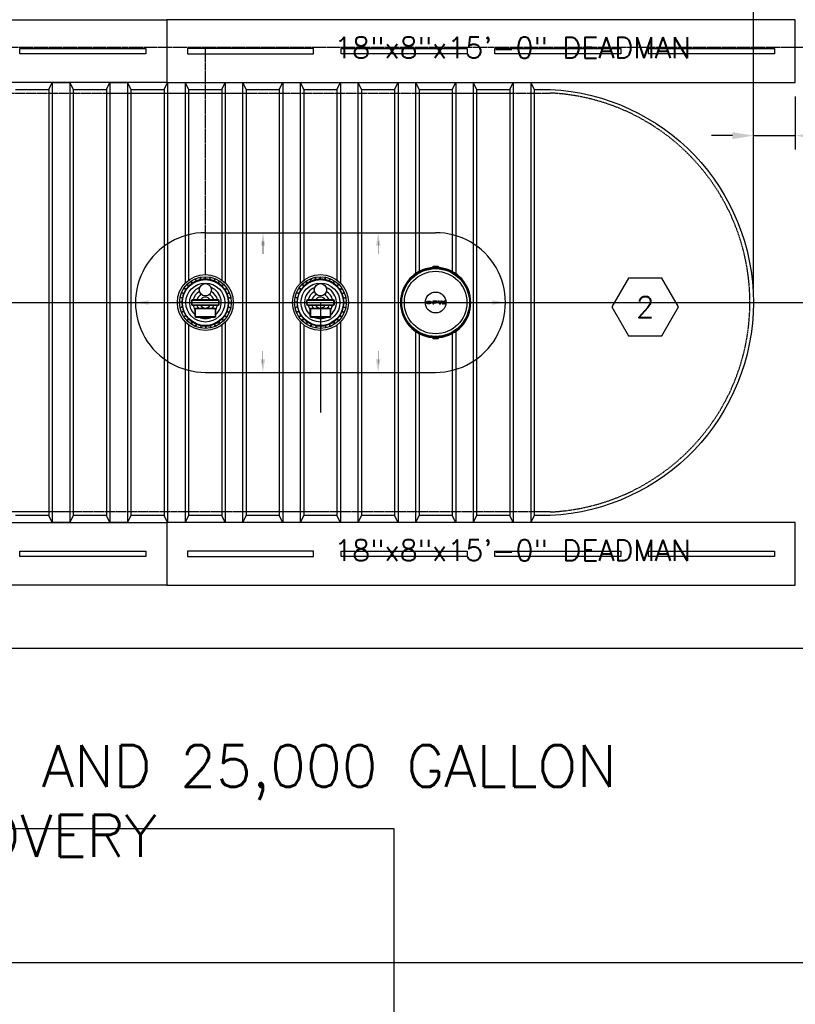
# Model space of a CAD drawing. Extents: x -169 to 7270, y -140 to 2984.
# Tile 492 of 656: x 1764 to 1986, y 1116 to 1398. Entities that reach past the tile are written whole.
import ezdxf
from ezdxf.enums import TextEntityAlignment as Align

# ---------------------------------------------------------------- set-up
doc = ezdxf.new("R2010")
doc.units = 0
doc.header["$MEASUREMENT"] = 0
doc.header["$PDSIZE"] = 1
doc.linetypes.add('HIDDEN3', pattern=[0.1875, 0.125, -0.0625])
doc.linetypes.add('VENT', pattern=[0.04, 0.02, -0.02])
doc.layers.get('0').update_dxf_attribs({"color": 255, "linetype": 'CONTINUOUS'})
doc.layers.get('DEFPOINTS').update_dxf_attribs({"linetype": 'CONTINUOUS'})
for name, color, linetype in [('DIM', 3, 'CONTINUOUS'), ('FREEZE-OUTLINE-TITLES', 60, 'CONTINUOUS'), ('MULTI-PORT-MANHOLE-HATCH', 252, 'CONTINUOUS'), ('PIPING-VENT', 3, 'VENT'), ('TANK-ANCHOR', 4, 'CONTINUOUS'), ('TANK-MANHOLE-COVER-18', 2, 'CONTINUOUS'), ('TANK-MANHOLE-COVER-HATCH-18', 7, 'CONTINUOUS'), ('TANK-MANWAY', 5, 'CONTINUOUS'), ('TANK-SLAB', 6, 'CONTINUOUS'), ('TANK-SLOPE', 3, 'CONTINUOUS'), ('TANK-UST', 5, 'CONTINUOUS'), ('TANK-UST-RIB', 7, 'CONTINUOUS'), ('TEXT', 3, 'CONTINUOUS')]:
    doc.layers.add(name, color=color, linetype=linetype)
doc.styles.add('SIMPLEX', font='simplex')
doc.dimstyles.new('DIM64', dxfattribs={"dimscale": 64, "dimtxt": 0.09375, "dimasz": 0.09375, "dimexe": 0.0625, "dimexo": 0.0625, "dimgap": 0.046875, "dimtad": 1, "dimdec": 4, "dimzin": 3, "dimdsep": 46, "dimlunit": 4, "dimtxsty": 'SIMPLEX', "dimcen": 0, "dimclrd": 256, "dimclre": 256, "dimclrt": 256, "dimadec": 0, "dimazin": 0, "dimtfac": 1, "dimtdec": 4, "dimtmove": 0, "dimatfit": 3, "dimfxl": 1, "dimfrac": 2, "dimtolj": 1, "dimtzin": 0, "dimarcsym": 0})

# ---------------------------------------------------------------- blocks, each defined once
blk = doc.blocks.new('*D24')
at = {"layer": 'DEFPOINTS', "color": 0, "transparency": 16777216}
for p in [(2035.22, 1608.02), (2035.22, 1578.02), (1974, 1317.02)]:
    blk.add_point(p, dxfattribs=at)
at = {"layer": 'DIM', "lineweight": -2, "transparency": 16777216}
for p, q in [((1974, 1321.02), (1974, 1612.02)), ((2035.22, 1582.02), (2035.22, 1612.02)), ((1980, 1608.02), (2029.22, 1608.02))]:
    blk.add_line(p, q, dxfattribs=at)
at = {"layer": 'DIM', "transparency": 16777216}
for points in [[(1980, 1609.02), (1980, 1607.02), (1974, 1608.02)], [(2029.22, 1609.02), (2029.22, 1607.02), (2035.22, 1608.02)]]:
    blk.add_solid(points, dxfattribs=at)
at = {"layer": 'DIM', "transparency": 16777216, "insert": (2004.61, 1615.59), "char_height": 6, "attachment_point": 5, "style": 'SIMPLEX'}
blk.add_mtext('\\A1;5\'-1 3/16"', dxfattribs=at)
blk = doc.blocks.new('*D34')
at = {"layer": 'DEFPOINTS', "color": 0, "transparency": 16777216}
for p in [(1978.57, 1416.02), (2065.22, 1416.02), (1986, 1380.02)]:
    blk.add_point(p, dxfattribs=at)
at = {"layer": 'DIM', "lineweight": -2, "transparency": 16777216}
for p, q in [((1982.57, 1416.02), (2069.22, 1416.02)), ((2065.22, 1386.02), (2065.22, 1410.02)), ((1990, 1380.02), (2069.22, 1380.02))]:
    blk.add_line(p, q, dxfattribs=at)
at = {"layer": 'DIM', "transparency": 16777216}
for points in [[(2064.22, 1410.02), (2066.22, 1410.02), (2065.22, 1416.02)], [(2064.22, 1386.02), (2066.22, 1386.02), (2065.22, 1380.02)]]:
    blk.add_solid(points, dxfattribs=at)
at = {"layer": 'DIM', "transparency": 16777216, "insert": (2058.65, 1398.02), "char_height": 6, "attachment_point": 5, "rotation": 90, "style": 'SIMPLEX'}
blk.add_mtext('\\A1;3\'-0"', dxfattribs=at)
blk = doc.blocks.new('HEX')
at = {"color": 3}
blk.add_lwpolyline([(-0.0577, 0.1), (-0.1155, 0), (-0.0577, -0.1), (0.0577, -0.1), (0.1155, 0), (0.0577, 0.1)], close=True, dxfattribs=at)
at = {"color": 3, "style": 'SIMPLEX'}
blk.add_attdef('D#', text='', height=0.08, dxfattribs=at).set_placement((0, 0), align=Align.MIDDLE)
blk = doc.blocks.new('*D86')
at = {"layer": 'DEFPOINTS', "color": 0, "transparency": 16777216}
for p in [(1986, 1380.02), (1986, 1364.81), (1974, 1317.02)]:
    blk.add_point(p, dxfattribs=at)
at = {"layer": 'DIM', "lineweight": -2, "transparency": 16777216}
for p, q in [((1986, 1376.02), (1986, 1360.81)), ((1974, 1321.02), (1974, 1368.81)), ((1968, 1364.81), (1962, 1364.81)), ((1974, 1364.81), (1986, 1364.81)), ((1992, 1364.81), (2026.57, 1364.81))]:
    blk.add_line(p, q, dxfattribs=at)
at = {"layer": 'DIM', "transparency": 16777216}
for points in [[(1968, 1365.81), (1968, 1363.81), (1974, 1364.81)], [(1992, 1365.81), (1992, 1363.81), (1986, 1364.81)]]:
    blk.add_solid(points, dxfattribs=at)
at = {"layer": 'DIM', "transparency": 16777216, "insert": (2012.29, 1371.38), "char_height": 6, "attachment_point": 5, "style": 'SIMPLEX'}
blk.add_mtext('\\A1;1\'-0"', dxfattribs=at)

msp = doc.modelspace()

# ---------------------------------------------------------------- hatches: boundary and pattern name
at = {"layer": 'TANK-MANHOLE-COVER-HATCH-18', "linetype": 'Continuous'}
h = msp.add_hatch(color=256, dxfattribs=at)
h.paths.add_polyline_path([(1881.73005, 1317.22151), (1881.66418, 1317.26267), (1881.58596, 1317.2997), (1881.49677, 1317.33124), (1881.39934, 1317.3573), (1881.29505, 1317.37649), (1881.18665, 1317.38882), (1881.07413, 1317.39429), (1880.96162, 1317.39152), (1880.85185, 1317.38327), (1880.74482, 1317.36678), (1880.64329, 1317.34481), (1880.54999, 1317.31598), (1880.46629, 1317.28166), (1880.39495, 1317.24186), (1880.33458, 1317.19794), (1880.28931, 1317.15127), (1880.26564, 1317.11422), (1880.24816, 1317.07717), (1880.23994, 1317.02503), (1880.24818, 1316.97426), (1880.27151, 1316.9235), (1880.30994, 1316.87548), (1880.3461, 1316.84408), (1880.39503, 1316.80963), (1880.46639, 1316.76985), (1880.55009, 1316.73556), (1880.6434, 1316.70676), (1880.74495, 1316.68346), (1880.85198, 1316.66838), (1880.96175, 1316.6588), (1881.07427, 1316.65744), (1881.18678, 1316.66295), (1881.29518, 1316.67532), (1881.39946, 1316.69455), (1881.49688, 1316.72064), (1881.58606, 1316.75221), (1881.66426, 1316.78928), (1881.73012, 1316.83045), (1881.78225, 1316.87574), (1881.82066, 1316.92377), (1881.84398, 1316.97455), (1881.85221, 1317.02532), (1881.84396, 1317.07746), (1881.82063, 1317.12685), (1881.7822, 1317.17487)])
h.paths.add_polyline_path([(1881.49406, 1317.11582), (1881.51739, 1317.07191), (1881.52564, 1317.02526), (1881.51741, 1316.97998), (1881.49409, 1316.93606), (1881.45431, 1316.89489), (1881.4008, 1316.85784), (1881.33494, 1316.82626), (1881.25948, 1316.80293), (1881.17715, 1316.78507), (1881.09071, 1316.77682), (1881.00152, 1316.77681), (1880.91507, 1316.78503), (1880.83274, 1316.80285), (1880.75727, 1316.82616), (1880.6914, 1316.85771), (1880.63925, 1316.89475), (1880.59945, 1316.9359), (1880.57475, 1316.97981), (1880.56651, 1317.02509), (1880.57473, 1317.07174), (1880.59942, 1317.11566), (1880.63921, 1317.15683), (1880.69134, 1317.19388), (1880.7572, 1317.22408), (1880.83266, 1317.24879), (1880.91499, 1317.26528), (1881.00143, 1317.27352), (1881.09062, 1317.27354), (1881.17707, 1317.26532), (1881.2594, 1317.24887), (1881.33487, 1317.22419), (1881.40074, 1317.19401), (1881.45426, 1317.15697)], flags=16)
h = msp.add_hatch(color=256, dxfattribs=at)
h.paths.add_polyline_path([(1883.25173, 1317.36037), (1883.17489, 1317.37957), (1883.09256, 1317.39053), (1883.00749, 1317.39463), (1882.19792, 1317.39449), (1882.19805, 1316.65765), (1882.54246, 1316.65771), (1882.54241, 1316.94174), (1883.00757, 1316.94183), (1883.09264, 1316.94596), (1883.17497, 1316.95695), (1883.2518, 1316.9748), (1883.32041, 1317.00088), (1883.37803, 1317.03108), (1883.4233, 1317.06677), (1883.45348, 1317.10656), (1883.46994, 1317.14773), (1883.46994, 1317.1889), (1883.45346, 1317.23006), (1883.42327, 1317.26847), (1883.37798, 1317.30414), (1883.32035, 1317.33569)])
h.paths.add_polyline_path([(1882.54235, 1317.27929), (1883.00751, 1317.27937), (1883.06651, 1317.27527), (1883.1214, 1317.2643), (1883.16805, 1317.24647), (1883.20511, 1317.22315), (1883.22706, 1317.19708), (1883.2353, 1317.16827), (1883.22707, 1317.13945), (1883.20513, 1317.11201), (1883.16808, 1317.08867), (1883.12143, 1317.0722), (1883.06655, 1317.05984), (1883.00755, 1317.05709), (1882.54239, 1317.057)], flags=16)
for points in [[(1884.02425, 1317.39482), (1883.66337, 1317.39475), (1884.1314, 1316.65799), (1884.43877, 1316.65805), (1884.71447, 1317.21793), (1884.99037, 1316.65815), (1885.29773, 1316.6582), (1885.7655, 1317.39513), (1885.40462, 1317.39507), (1885.14813, 1316.83381), (1884.89418, 1317.39497), (1884.53468, 1317.39491), (1884.28094, 1316.83366)], [(1885.53511, 1316.65413, 1), (1885.68605, 1316.65416, 1)]]:
    msp.add_hatch(color=256, dxfattribs=at).paths.add_polyline_path(points)

# ---------------------------------------------------------------- linework, layer by layer
for p, q in [((1871.11488, 1166.23682), (1524.86489, 1166.23682)), ((1871.11488, 973.51489), (1871.11488, 1166.23682))]:
    msp.add_line(p, q)
at = {"layer": 'FREEZE-OUTLINE-TITLES', "linetype": 'Continuous'}
msp.add_lwpolyline([(2220, 1668.02207), (1176, 1668.02207), (1176, 1128.01471), (2220, 1128.01471)], close=True, dxfattribs=at)
at = {"layer": 'MULTI-PORT-MANHOLE-HATCH'}
for p, q in [((1697.75755, 1317.00906), (1997.37688, 1317.00906)), ((1817.07611, 1317.00906), (1850.07612, 1317.00906)), ((1850.07612, 1317.00906), (1850.07612, 1285.55874))]:
    msp.add_line(p, q, dxfattribs=at)
at = {"layer": 'PIPING-VENT', "ltscale": 3}
for p, q in [((2035.21651, 1390.01839), (1599.00016, 1390.01839)), ((1817.07681, 1325.00986), (1817.07681, 1390.01839))]:
    msp.add_line(p, q, dxfattribs=at)
at = {"layer": 'TANK-ANCHOR'}
for points in [[(1590, 1380.01839), (1590, 1398.01839), (1806, 1398.01839), (1806, 1380.01839)], [(1986, 1398.01839), (1806, 1398.01839), (1806, 1380.01839), (1986, 1380.01839)], [(1590, 1236.01839), (1590, 1254.01839), (1806, 1254.01839), (1806, 1236.01839)], [(1986, 1254.01839), (1806, 1254.01839), (1806, 1236.01839), (1986, 1236.01839)]]:
    msp.add_lwpolyline(points, close=True, dxfattribs=at)
at = {"layer": 'TANK-ANCHOR', "color": 7}
for points in [[(1764, 1388.26839), (1764, 1389.76839), (1800, 1389.76839), (1800, 1388.26839)], [(1848, 1388.26839), (1848, 1389.76839), (1812, 1389.76839), (1812, 1388.26839)], [(1856, 1388.26839), (1856, 1389.76839), (1892, 1389.76839), (1892, 1388.26839)], [(1900, 1388.26839), (1900, 1389.76839), (1936, 1389.76839), (1936, 1388.26839)], [(1944, 1388.26839), (1944, 1389.76839), (1980, 1389.76839), (1980, 1388.26839)], [(1764, 1244.26839), (1764, 1245.76839), (1800, 1245.76839), (1800, 1244.26839)], [(1848, 1244.26839), (1848, 1245.76839), (1812, 1245.76839), (1812, 1244.26839)], [(1856, 1244.26839), (1856, 1245.76839), (1892, 1245.76839), (1892, 1244.26839)], [(1900, 1244.26839), (1900, 1245.76839), (1936, 1245.76839), (1936, 1244.26839)], [(1944, 1244.26839), (1944, 1245.76839), (1980, 1245.76839), (1980, 1244.26839)]]:
    msp.add_lwpolyline(points, close=True, dxfattribs=at)
at = {"layer": 'TANK-MANHOLE-COVER-18', "color": 4, "linetype": 'Continuous'}
msp.add_lwpolyline([(1883.70961, 1327.29616), (1882.30042, 1327.2959, 0.196009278), (1882.25673, 1327.27808), (1882.00043, 1327.02737, 0.904675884), (1882.00404, 1306.99039), (1882.26042, 1306.73977, 0.196009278), (1882.30412, 1306.72196), (1883.71332, 1306.72222, 0.196009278), (1883.75701, 1306.74004), (1884.01315, 1306.9906, 0.904814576), (1884.00954, 1327.02788), (1883.75332, 1327.27835, 0.196009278)], format="xyb", close=True, dxfattribs=at)
at = {"layer": 'TANK-MANHOLE-COVER-18', "color": 1, "linetype": 'Continuous'}
for points in [[(1883.90537, 1307.25317, 0.912362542), (1883.90186, 1326.76527), (1883.86564, 1326.69001, 0.044356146), (1882.14465, 1326.68958), (1882.10974, 1326.76495, 0.912362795), (1882.11325, 1307.25285), (1882.14814, 1307.32823, 0.044356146), (1883.86912, 1307.32842)], [(1882.17505, 1326.72116), (1882.14683, 1326.7827), (1882.38829, 1327.02424), (1883.62322, 1327.02446), (1883.86476, 1326.783), (1883.83533, 1326.72157, 0.042658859)], [(1882.17855, 1307.29666), (1882.15035, 1307.23512), (1882.39189, 1306.99366), (1883.62682, 1306.99389), (1883.86828, 1307.23543), (1883.83883, 1307.29685, -0.042658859)]]:
    msp.add_lwpolyline(points, format="xyb", close=True, dxfattribs=at)
at = {"layer": 'TANK-MANHOLE-COVER-18', "color": 2, "linetype": 'Continuous'}
for radius in [9.70655, 8.9505, 2.98304]:
    msp.add_circle((1883.00755, 1317.00906), radius, dxfattribs=at)
at = {"layer": 'TANK-MANHOLE-COVER-HATCH-18', "linetype": 'Continuous'}
for points in [[(1881.85221, 1317.02532), (1881.84398, 1316.97455), (1881.82066, 1316.92377), (1881.78225, 1316.87574), (1881.73012, 1316.83045), (1881.66426, 1316.78928), (1881.58606, 1316.75221), (1881.49688, 1316.72064), (1881.39946, 1316.69455), (1881.29518, 1316.67532), (1881.18678, 1316.66295), (1881.07427, 1316.65744), (1880.96175, 1316.6588), (1880.85198, 1316.66838), (1880.74495, 1316.68346), (1880.6434, 1316.70676), (1880.55009, 1316.73556), (1880.46639, 1316.76985), (1880.39503, 1316.80963), (1880.3461, 1316.84408), (1880.30994, 1316.87548), (1880.27151, 1316.9235), (1880.24818, 1316.97426), (1880.23994, 1317.02503), (1880.24816, 1317.07717), (1880.26564, 1317.11422), (1880.28931, 1317.15127), (1880.33458, 1317.19794), (1880.39495, 1317.24186), (1880.46629, 1317.28166), (1880.54999, 1317.31598), (1880.64329, 1317.34481), (1880.74482, 1317.36678), (1880.85185, 1317.38327), (1880.96162, 1317.39152), (1881.07413, 1317.39429), (1881.18665, 1317.38882), (1881.29505, 1317.37649), (1881.39934, 1317.3573), (1881.49677, 1317.33124), (1881.58596, 1317.2997), (1881.66418, 1317.26267), (1881.73005, 1317.22151), (1881.7822, 1317.17487), (1881.82063, 1317.12685), (1881.84396, 1317.07746)], [(1881.33487, 1317.22419), (1881.40074, 1317.19401), (1881.45426, 1317.15697), (1881.49406, 1317.11582), (1881.51739, 1317.07191), (1881.52564, 1317.02526), (1881.51741, 1316.97998), (1881.49409, 1316.93606), (1881.45431, 1316.89489), (1881.4008, 1316.85784), (1881.33494, 1316.82626), (1881.25948, 1316.80293), (1881.17715, 1316.78507), (1881.09071, 1316.77682), (1881.00152, 1316.77681), (1880.91507, 1316.78503), (1880.83274, 1316.80285), (1880.75727, 1316.82616), (1880.6914, 1316.85771), (1880.63925, 1316.89475), (1880.59945, 1316.9359), (1880.57475, 1316.97981), (1880.56651, 1317.02509), (1880.57473, 1317.07174), (1880.59942, 1317.11566), (1880.63921, 1317.15683), (1880.69134, 1317.19388), (1880.7572, 1317.22408), (1880.83266, 1317.24879), (1880.91499, 1317.26528), (1881.00143, 1317.27352), (1881.09062, 1317.27354), (1881.17707, 1317.26532), (1881.2594, 1317.24887)], [(1883.25173, 1317.36037), (1883.17489, 1317.37957), (1883.09256, 1317.39053), (1883.00749, 1317.39463), (1882.19792, 1317.39449), (1882.19805, 1316.65765), (1882.54246, 1316.65771), (1882.54241, 1316.94174), (1883.00757, 1316.94183), (1883.09264, 1316.94596), (1883.17497, 1316.95695), (1883.2518, 1316.9748), (1883.32041, 1317.00088), (1883.37803, 1317.03108), (1883.4233, 1317.06677), (1883.45348, 1317.10656), (1883.46994, 1317.14773), (1883.46994, 1317.1889), (1883.45346, 1317.23006), (1883.42327, 1317.26847), (1883.37798, 1317.30414), (1883.32035, 1317.33569)], [(1883.1214, 1317.2643), (1883.06651, 1317.27527), (1883.00751, 1317.27937), (1882.54235, 1317.27929), (1882.54239, 1317.057), (1883.00755, 1317.05709), (1883.06655, 1317.05984), (1883.12143, 1317.0722), (1883.16808, 1317.08867), (1883.20513, 1317.11201), (1883.22707, 1317.13945), (1883.2353, 1317.16827), (1883.22706, 1317.19708), (1883.20511, 1317.22315), (1883.16805, 1317.24647)], [(1884.1314, 1316.65799), (1884.43877, 1316.65805), (1884.71447, 1317.21793), (1884.99037, 1316.65815), (1885.29773, 1316.6582), (1885.7655, 1317.39513), (1885.40462, 1317.39507), (1885.14813, 1316.83381), (1884.89418, 1317.39497), (1884.53468, 1317.39491), (1884.28094, 1316.83366), (1884.02425, 1317.39482), (1883.66337, 1317.39475)]]:
    msp.add_lwpolyline(points, close=True, dxfattribs=at)
msp.add_circle((1885.61058, 1316.65414), 0.07547, dxfattribs=at)
at = {"layer": 'TANK-MANWAY'}
for p, q in [((1813.30145, 1322.54803), (1812.91091, 1323.13275)), ((1813.4054, 1322.61745), (1813.01486, 1323.20218)), ((1814.45458, 1323.178), (1814.18562, 1323.82767)), ((1814.57007, 1323.22581), (1814.30111, 1323.87549)), ((1815.70845, 1323.5709), (1815.5714, 1324.26056)), ((1815.83105, 1323.59526), (1815.69401, 1324.28493)), ((1817.01488, 1323.71163), (1817.01501, 1324.41478)), ((1817.13988, 1323.71161), (1817.14001, 1324.41476)), ((1818.32366, 1323.59479), (1818.46097, 1324.2844)), ((1818.44626, 1323.57038), (1818.58357, 1324.25999)), ((1819.5845, 1323.22486), (1819.85371, 1323.87444)), ((1819.69998, 1323.177), (1819.96919, 1323.82658)), ((1820.74895, 1322.61606), (1821.13971, 1323.20064)), ((1820.85287, 1322.54659), (1821.24363, 1323.13117)), ((1846.25259, 1322.54803), (1845.86205, 1323.13275)), ((1846.35654, 1322.61745), (1845.966, 1323.20218)), ((1847.40572, 1323.178), (1847.13676, 1323.82767)), ((1847.52121, 1323.22581), (1847.25225, 1323.87549)), ((1848.65959, 1323.5709), (1848.52254, 1324.26056)), ((1848.78219, 1323.59526), (1848.64514, 1324.28493)), ((1849.96602, 1323.71163), (1849.96615, 1324.41478)), ((1850.09102, 1323.71161), (1850.09115, 1324.41476)), ((1851.2748, 1323.59479), (1851.41211, 1324.2844)), ((1851.39739, 1323.57038), (1851.5347, 1324.25999)), ((1852.53564, 1323.22486), (1852.80485, 1323.87444)), ((1852.65112, 1323.177), (1852.92033, 1323.82658)), ((1853.70009, 1322.61606), (1854.09085, 1323.20064)), ((1853.80401, 1322.54659), (1854.19477, 1323.13117)), ((1810.86031, 1319.51745), (1810.21073, 1319.78666)), ((1810.90817, 1319.63293), (1810.25859, 1319.90214)), ((1811.46911, 1320.6819), (1810.88453, 1321.07266)), ((1811.53858, 1320.78582), (1810.954, 1321.17658)), ((1812.29338, 1321.7052), (1811.79627, 1322.2025)), ((1812.38179, 1321.79357), (1811.88468, 1322.29087)), ((1821.77225, 1321.79179), (1822.26954, 1322.2889)), ((1821.86062, 1321.70338), (1822.35792, 1322.20049)), ((1822.61507, 1320.78372), (1823.1998, 1321.17426)), ((1822.6845, 1320.67977), (1823.26923, 1321.07031)), ((1823.24504, 1319.63059), (1823.89472, 1319.89955)), ((1823.29286, 1319.5151), (1823.94254, 1319.78406)), ((1843.81145, 1319.51745), (1843.16187, 1319.78666)), ((1843.85931, 1319.63293), (1843.20973, 1319.90214)), ((1844.42025, 1320.6819), (1843.83567, 1321.07266)), ((1844.48971, 1320.78582), (1843.90514, 1321.17658)), ((1845.24452, 1321.7052), (1844.74741, 1322.2025)), ((1845.33293, 1321.79357), (1844.83582, 1322.29087)), ((1854.72338, 1321.79179), (1855.22068, 1322.2889)), ((1854.81176, 1321.70338), (1855.30905, 1322.20049)), ((1855.56621, 1320.78372), (1856.15094, 1321.17426)), ((1855.63564, 1320.67977), (1856.22036, 1321.07031)), ((1856.19618, 1319.63059), (1856.84586, 1319.89955)), ((1856.244, 1319.5151), (1856.89368, 1319.78406)), ((1810.37356, 1317.07283), (1809.67041, 1317.07296)), ((1810.49038, 1318.25661), (1809.80077, 1318.39392)), ((1810.51479, 1318.37921), (1809.82518, 1318.51652)), ((1823.63795, 1318.37672), (1824.32761, 1318.51377)), ((1823.66231, 1318.25412), (1824.35198, 1318.39116)), ((1823.77868, 1317.07029), (1824.48183, 1317.07016)), ((1843.3247, 1317.07283), (1842.62155, 1317.07296)), ((1843.44152, 1318.25661), (1842.75191, 1318.39392)), ((1843.46593, 1318.37921), (1842.77632, 1318.51652)), ((1856.58908, 1318.37672), (1857.27875, 1318.51377)), ((1856.61345, 1318.25412), (1857.30311, 1318.39116)), ((1856.72982, 1317.07029), (1857.43297, 1317.07016)), ((1810.37354, 1316.94783), (1809.67039, 1316.94796)), ((1810.48991, 1315.764), (1809.80024, 1315.62696)), ((1810.51427, 1315.6414), (1809.82461, 1315.50435)), ((1810.85936, 1314.50302), (1810.20968, 1314.23406)), ((1810.90718, 1314.38753), (1810.2575, 1314.11857)), ((1823.24405, 1314.38519), (1823.89363, 1314.11598)), ((1823.29191, 1314.50067), (1823.94148, 1314.23146)), ((1823.63743, 1315.63891), (1824.32704, 1315.5016)), ((1823.66184, 1315.76151), (1824.35145, 1315.6242)), ((1823.77866, 1316.94529), (1824.48181, 1316.94516)), ((1843.32468, 1316.94783), (1842.62153, 1316.94796)), ((1843.44105, 1315.764), (1842.75138, 1315.62696)), ((1843.46541, 1315.6414), (1842.77574, 1315.50435)), ((1843.8105, 1314.50302), (1843.16082, 1314.23406)), ((1843.85831, 1314.38753), (1843.20863, 1314.11857)), ((1856.19519, 1314.38519), (1856.84477, 1314.11598)), ((1856.24305, 1314.50067), (1856.89262, 1314.23146)), ((1856.58856, 1315.63891), (1857.27818, 1315.5016)), ((1856.61297, 1315.76151), (1857.30259, 1315.6242)), ((1856.72979, 1316.94529), (1857.43295, 1316.94516)), ((1811.46772, 1313.33835), (1810.88299, 1312.94781)), ((1811.53714, 1313.2344), (1810.95242, 1312.84386)), ((1812.2916, 1312.31474), (1811.7943, 1311.81763)), ((1812.37997, 1312.22633), (1811.88268, 1311.72922)), ((1813.29935, 1311.47153), (1812.90859, 1310.88695)), ((1813.40327, 1311.40206), (1813.01251, 1310.81749)), ((1820.74682, 1311.40067), (1821.13736, 1310.81594)), ((1820.85077, 1311.4701), (1821.24131, 1310.88537)), ((1821.77043, 1312.22455), (1822.26754, 1311.72725)), ((1821.85884, 1312.31292), (1822.35595, 1311.81563)), ((1822.61364, 1313.2323), (1823.19822, 1312.84154)), ((1822.68311, 1313.33622), (1823.26769, 1312.94546)), ((1844.41886, 1313.33835), (1843.83413, 1312.94781)), ((1844.48828, 1313.2344), (1843.90356, 1312.84386)), ((1845.24274, 1312.31474), (1844.74544, 1311.81763)), ((1845.33111, 1312.22633), (1844.83381, 1311.72922)), ((1846.25049, 1311.47153), (1845.85973, 1310.88695)), ((1846.35441, 1311.40206), (1845.96365, 1310.81749)), ((1853.69796, 1311.40067), (1854.0885, 1310.81594)), ((1853.80191, 1311.4701), (1854.19245, 1310.88537)), ((1854.72157, 1312.22455), (1855.21868, 1311.72725)), ((1854.80998, 1312.31292), (1855.30709, 1311.81563)), ((1855.56478, 1313.2323), (1856.14936, 1312.84154)), ((1855.63425, 1313.33622), (1856.21882, 1312.94546)), ((1814.45224, 1310.84112), (1814.18303, 1310.19154)), ((1814.56772, 1310.79326), (1814.29851, 1310.14369)), ((1815.78265, 1310.44773), (1815.64534, 1309.75811)), ((1815.90525, 1310.42332), (1815.76794, 1309.7337)), ((1817.08903, 1310.3065), (1817.0889, 1309.60335)), ((1817.21403, 1310.30648), (1817.2139, 1309.60332)), ((1818.39786, 1310.42285), (1818.5349, 1309.73318)), ((1818.52046, 1310.44721), (1818.65751, 1309.75754)), ((1819.58215, 1310.79231), (1819.85111, 1310.14263)), ((1819.69764, 1310.84013), (1819.9666, 1310.19045)), ((1847.40338, 1310.84112), (1847.13417, 1310.19154)), ((1847.51885, 1310.79326), (1847.24965, 1310.14369)), ((1848.73379, 1310.44773), (1848.59648, 1309.75811)), ((1848.85638, 1310.42332), (1848.71907, 1309.7337)), ((1850.04017, 1310.3065), (1850.04003, 1309.60335)), ((1850.16517, 1310.30648), (1850.16503, 1309.60332)), ((1851.34899, 1310.42285), (1851.48604, 1309.73318)), ((1851.4716, 1310.44721), (1851.60864, 1309.75754)), ((1852.53328, 1310.79231), (1852.80225, 1310.14263)), ((1852.64878, 1310.84013), (1852.91774, 1310.19045))]:
    msp.add_line(p, q, dxfattribs=at)
for points in [[(1821.0762, 1317.5083, 0.414213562), (1820.82625, 1317.75835), (1813.32625, 1317.75977, 0.414213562), (1813.0762, 1317.50982), (1813.07602, 1316.50982, 0.414213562), (1813.32597, 1316.25977), (1820.82597, 1316.25835, 0.414213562), (1821.07602, 1316.5083)], [(1820.9512, 1317.50833, 0.414213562), (1820.82623, 1317.63335), (1813.32623, 1317.63477, 0.414213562), (1813.2012, 1317.5098), (1813.20102, 1316.5098, 0.414213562), (1813.32599, 1316.38477), (1820.82599, 1316.38335, 0.414213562), (1820.95102, 1316.50833)], [(1854.02734, 1317.5083, 0.414213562), (1853.77739, 1317.75835), (1846.27739, 1317.75977, 0.414213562), (1846.02734, 1317.50982), (1846.02715, 1316.50982, 0.414213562), (1846.27711, 1316.25977), (1853.77711, 1316.25835, 0.414213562), (1854.02715, 1316.5083)], [(1853.90234, 1317.50833, 0.414213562), (1853.77737, 1317.63335), (1846.27737, 1317.63477, 0.414213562), (1846.15234, 1317.5098), (1846.15215, 1316.5098, 0.414213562), (1846.27713, 1316.38477), (1853.77713, 1316.38335, 0.414213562), (1853.90215, 1316.50833)], [(1820.07575, 1315.0906, 0.414213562), (1819.82579, 1315.34065), (1814.32579, 1315.34169, 0.414213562), (1814.07575, 1315.09174), (1814.07537, 1313.09174, 0.414213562), (1814.32532, 1312.84169), (1819.82532, 1312.84065, 0.414213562), (1820.07537, 1313.0906)], [(1819.95075, 1315.09062, 0.414213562), (1819.82577, 1315.21565), (1814.32577, 1315.21669, 0.414213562), (1814.20075, 1315.09171), (1814.20037, 1313.09171, 0.414213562), (1814.32534, 1312.96669), (1819.82534, 1312.96565, 0.414213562), (1819.95037, 1313.09062)], [(1853.02688, 1315.0906, 0.414213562), (1852.77693, 1315.34065), (1847.27693, 1315.34169, 0.414213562), (1847.02688, 1315.09174), (1847.02651, 1313.09174, 0.414213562), (1847.27646, 1312.84169), (1852.77646, 1312.84065, 0.414213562), (1853.02651, 1313.0906)], [(1852.90188, 1315.09062, 0.414213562), (1852.77691, 1315.21565), (1847.27691, 1315.21669, 0.414213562), (1847.15188, 1315.09171), (1847.15151, 1313.09171, 0.414213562), (1847.27648, 1312.96669), (1852.77648, 1312.96565, 0.414213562), (1852.90151, 1313.09062)]]:
    msp.add_lwpolyline(points, format="xyb", close=True, dxfattribs=at)
for centre, radius in [((1817.07611, 1317.00906), 8.0008), ((1817.07611, 1317.00906), 7.40597), ((1817.07611, 1317.00906), 6.57785), ((1850.02725, 1317.00906), 8.0008), ((1850.02725, 1317.00906), 7.40597), ((1850.02725, 1317.00906), 6.57785), ((1817.07611, 1317.00906), 5.57785), ((1817.07681, 1320.68024), 1.75), ((1850.02725, 1317.00906), 5.57785), ((1850.02794, 1320.68024), 1.75)]:
    msp.add_circle(centre, radius, dxfattribs=at)
for centre, radius, start, end in [((1817.07611, 1317.00906), 6.70285, 113.0233958, 123.2048832), ((1817.07611, 1317.00906), 6.70285, 101.7733956, 111.9548834), ((1817.07611, 1317.00906), 6.70285, 90.5233954, 100.7048833), ((1817.07611, 1317.00906), 6.70285, 79.2733955, 89.454883), ((1817.07611, 1317.00906), 6.70285, 68.0233956, 78.2048832), ((1817.07611, 1317.00906), 6.70285, 56.7733956, 66.954883), ((1850.02725, 1317.00906), 6.70285, 113.0233958, 123.2048832), ((1850.02725, 1317.00906), 6.70285, 101.7733956, 111.9548834), ((1850.02725, 1317.00906), 6.70285, 90.5233954, 100.7048833), ((1850.02725, 1317.00906), 6.70285, 79.2733955, 89.454883), ((1850.02725, 1317.00906), 6.70285, 68.0233956, 78.2048832), ((1850.02725, 1317.00906), 6.70285, 56.7733956, 66.954883), ((1817.07611, 1317.00906), 6.70285, 146.7733956, 156.9548832), ((1817.07611, 1317.00906), 6.70285, 135.5233955, 145.7048833), ((1817.07611, 1317.00906), 6.70285, 124.2733958, 134.4548833), ((1817.07611, 1317.00906), 4.57785, 111.0268673, 229.0444869), ((1817.07611, 1317.00906), 3.57785, 117.8906944, 167.8888687), ((1817.07611, 1317.00906), 4.57785, 310.9337919, 68.9514114), ((1817.07611, 1317.00906), 3.57785, 12.0894103, 62.0875841), ((1817.07611, 1317.00906), 6.70285, 45.5233958, 55.7048838), ((1817.07611, 1317.00906), 6.70285, 34.2733956, 44.4548833), ((1817.07611, 1317.00906), 6.70285, 23.0233955, 33.2048832), ((1850.02725, 1317.00906), 6.70285, 146.7733956, 156.9548832), ((1850.02725, 1317.00906), 6.70285, 135.5233955, 145.7048833), ((1850.02725, 1317.00906), 6.70285, 124.2733958, 134.4548833), ((1850.02725, 1317.00906), 4.57785, 111.0268673, 229.0444869), ((1850.02725, 1317.00906), 3.57785, 117.8906944, 167.8888687), ((1850.02725, 1317.00906), 4.57785, 310.9337919, 68.9514114), ((1850.02725, 1317.00906), 3.57785, 12.0894103, 62.0875841), ((1850.02725, 1317.00906), 6.70285, 45.5233958, 55.7048838), ((1850.02725, 1317.00906), 6.70285, 34.2733956, 44.4548833), ((1850.02725, 1317.00906), 6.70285, 23.0233955, 33.2048832), ((1817.07611, 1317.00906), 6.70285, 169.2733955, 179.4548832), ((1817.07611, 1317.00906), 6.70285, 158.0233956, 168.2048832), ((1817.07611, 1317.00906), 2.57785, 115.6526311, 163.0748814), ((1817.07611, 1317.00906), 1.57785, 28.3700296, 151.6082493), ((1817.07611, 1317.00906), 2.57785, 16.9033977, 64.3256482), ((1817.07611, 1317.00906), 6.70285, 11.7733956, 21.9548833), ((1817.07611, 1317.00906), 6.70285, 0.5233957, 10.7048833), ((1850.02725, 1317.00906), 6.70285, 169.2733955, 179.4548832), ((1850.02725, 1317.00906), 6.70285, 158.0233956, 168.2048832), ((1850.02725, 1317.00906), 2.57785, 115.6526311, 163.0748814), ((1850.02725, 1317.00906), 1.57785, 28.3700296, 151.6082493), ((1850.02725, 1317.00906), 2.57785, 16.9033977, 64.3256482), ((1850.02725, 1317.00906), 6.70285, 11.7733956, 21.9548833), ((1850.02725, 1317.00906), 6.70285, 0.5233957, 10.7048833), ((1817.07611, 1317.00906), 6.70285, 180.5233957, 190.7048833), ((1817.07611, 1317.00906), 6.70285, 191.7733956, 201.9548833), ((1817.07611, 1317.00906), 6.70285, 203.0233955, 213.2048832), ((1817.07611, 1317.00906), 3.57785, 192.0894103, 213.0078429), ((1817.07611, 1317.00906), 2.57785, 196.9033977, 220.3057035), ((1817.07611, 1317.00906), 1.57785, 208.3700296, 331.6082493), ((1817.07611, 1317.00906), 2.57785, 319.6725754, 343.0748814), ((1817.07611, 1317.00906), 3.57785, 326.9704359, 347.8888687), ((1817.07611, 1317.00906), 6.70285, 326.7733956, 336.9548832), ((1817.07611, 1317.00906), 6.70285, 338.0233956, 348.2048832), ((1817.07611, 1317.00906), 6.70285, 349.2733955, 359.4548832), ((1850.02725, 1317.00906), 6.70285, 180.5233957, 190.7048833), ((1850.02725, 1317.00906), 6.70285, 191.7733956, 201.9548833), ((1850.02725, 1317.00906), 6.70285, 203.0233955, 213.2048832), ((1850.02725, 1317.00906), 3.57785, 192.0894103, 213.0078429), ((1850.02725, 1317.00906), 2.57785, 196.9033977, 220.3057035), ((1850.02725, 1317.00906), 1.57785, 208.3700296, 331.6082493), ((1850.02725, 1317.00906), 2.57785, 319.6725754, 343.0748814), ((1850.02725, 1317.00906), 3.57785, 326.9704359, 347.8888687), ((1850.02725, 1317.00906), 6.70285, 326.7733956, 336.9548832), ((1850.02725, 1317.00906), 6.70285, 338.0233956, 348.2048832), ((1850.02725, 1317.00906), 6.70285, 349.2733955, 359.4548832), ((1817.07611, 1317.00906), 6.70285, 214.2733956, 224.4548833), ((1817.07611, 1317.00906), 6.70285, 225.5233958, 235.7048838), ((1817.07611, 1317.00906), 6.70285, 236.7733956, 246.954883), ((1817.07611, 1317.00906), 4.57785, 245.5565161, 294.4217636), ((1817.07611, 1317.00906), 6.70285, 293.0233958, 303.2048832), ((1817.07611, 1317.00906), 6.70285, 304.2733958, 314.4548833), ((1817.07611, 1317.00906), 6.70285, 315.5233955, 325.7048833), ((1850.02725, 1317.00906), 6.70285, 214.2733956, 224.4548833), ((1850.02725, 1317.00906), 6.70285, 225.5233958, 235.7048838), ((1850.02725, 1317.00906), 6.70285, 236.7733956, 246.954883), ((1850.02725, 1317.00906), 4.57785, 245.5565161, 294.4217636), ((1850.02725, 1317.00906), 6.70285, 293.0233958, 303.2048832), ((1850.02725, 1317.00906), 6.70285, 304.2733958, 314.4548833), ((1850.02725, 1317.00906), 6.70285, 315.5233955, 325.7048833), ((1817.07611, 1317.00906), 6.70285, 248.0233956, 258.2048832), ((1817.07611, 1317.00906), 6.70285, 259.2733955, 269.454883), ((1817.07611, 1317.00906), 6.70285, 270.5233954, 280.7048833), ((1817.07611, 1317.00906), 6.70285, 281.7733956, 291.9548834), ((1850.02725, 1317.00906), 6.70285, 248.0233956, 258.2048832), ((1850.02725, 1317.00906), 6.70285, 259.2733955, 269.454883), ((1850.02725, 1317.00906), 6.70285, 270.5233954, 280.7048833), ((1850.02725, 1317.00906), 6.70285, 281.7733956, 291.9548834)]:
    msp.add_arc(centre, radius, start, end, dxfattribs=at)
at = {"layer": 'TANK-SLAB'}
msp.add_lwpolyline([(2035.21651, 1218.01839), (2035.21651, 1578.01839), (1364.64415, 1578.01839), (1364.64415, 1218.01839)], close=True, dxfattribs=at)
at = {"layer": 'TANK-SLOPE'}
for p, q in [((1817.07611, 1337.00986), (1883.00755, 1337.00974)), ((1817.07611, 1297.00826), (1883.00755, 1297.00826))]:
    msp.add_line(p, q, dxfattribs=at)
at = {"layer": 'TANK-SLOPE', "const_width": 0.125}
for points in [[(1833.57611, 1334.50983), (1833.57611, 1330.86904)], [(1866.57612, 1334.50983), (1866.57612, 1330.86904)], [(1799.55488, 1317.00566), (1803.19567, 1317.00566)], [(1900.50835, 1317.00906), (1896.86756, 1317.00906)], [(1833.55168, 1299.50826), (1833.55168, 1303.14905)], [(1866.55169, 1299.50826), (1866.55169, 1303.14905)]]:
    msp.add_lwpolyline(points, dxfattribs=at)
at = {"layer": 'TANK-SLOPE'}
for centre, start, end in [((1817.07611, 1317.00906), 89.9998963, 270), ((1883.00755, 1317.00906), 270, 90.1397894)]:
    msp.add_arc(centre, 20.0008, start, end, dxfattribs=at)
for points in [[(1832.95111, 1333.25983), (1833.57611, 1337.00983), (1834.20111, 1333.25983)], [(1865.95112, 1333.25983), (1866.57612, 1337.00983), (1867.20112, 1333.25983)], [(1800.80488, 1316.38066), (1797.05488, 1317.00566), (1800.80488, 1317.63066)], [(1899.25835, 1316.38406), (1903.00835, 1317.00906), (1899.25835, 1317.63406)], [(1832.92668, 1300.75826), (1833.55168, 1297.00826), (1834.17668, 1300.75826)], [(1865.92669, 1300.75826), (1866.55169, 1297.00826), (1867.17669, 1300.75826)]]:
    msp.add_solid(points, dxfattribs=at)
at = {"layer": 'TANK-UST'}
msp.add_lwpolyline([(1762.75755, 1378.01839), (1772.25755, 1378.01839), (1773.25755, 1380.01839), (1778.25755, 1380.01839), (1779.25755, 1378.01839), (1788.75755, 1378.01839), (1789.75755, 1380.01839), (1794.75755, 1380.01839), (1795.75755, 1378.01839), (1805.25755, 1378.01839), (1806.25755, 1380.01839), (1811.25755, 1380.01839), (1812.25755, 1378.01839), (1821.75755, 1378.01839), (1822.75755, 1380.01839), (1827.75755, 1380.01839), (1828.75755, 1378.01839), (1838.25755, 1378.01839), (1839.25755, 1380.01839), (1844.25755, 1380.01839), (1845.25755, 1378.01839), (1854.75755, 1378.01839), (1855.75755, 1380.01839), (1860.75755, 1380.01839), (1861.75755, 1378.01839), (1871.25755, 1378.01839), (1872.25755, 1380.01839), (1877.25755, 1380.01839), (1878.25755, 1378.01839), (1887.75755, 1378.01839), (1888.75755, 1380.01839), (1893.75755, 1380.01839), (1894.75755, 1378.01839), (1904.25755, 1378.01839), (1905.25755, 1380.01839), (1910.25755, 1380.01839), (1911.25755, 1378.01839), (1915.78602, 1378.01839, -0.9543276), (1915.78602, 1256.01839), (1911.25755, 1256.01839), (1910.25755, 1254.01839), (1905.25755, 1254.01839), (1904.25755, 1256.01839), (1894.75755, 1256.01839), (1893.75755, 1254.01839), (1888.75755, 1254.01839), (1887.75755, 1256.01839), (1878.25755, 1256.01839), (1877.25755, 1254.01839), (1872.25755, 1254.01839), (1871.25755, 1256.01839), (1861.75755, 1256.01839), (1860.75755, 1254.01839), (1855.75755, 1254.01839), (1854.75755, 1256.01839), (1845.25755, 1256.01839), (1844.25755, 1254.01839), (1839.25755, 1254.01839), (1838.25755, 1256.01839), (1828.75755, 1256.01839), (1827.75755, 1254.01839), (1822.75755, 1254.01839), (1821.75755, 1256.01839), (1812.25755, 1256.01839), (1811.25755, 1254.01839), (1806.25755, 1254.01839), (1805.25755, 1256.01839), (1795.75755, 1256.01839), (1794.75755, 1254.01839), (1789.75755, 1254.01839), (1788.75755, 1256.01839), (1779.25755, 1256.01839), (1778.25755, 1254.01839), (1773.25755, 1254.01839), (1772.25755, 1256.01839), (1762.75755, 1256.01839)], format="xyb", dxfattribs=at)
at = {"layer": 'TANK-UST', "color": 2, "linetype": 'HIDDEN3'}
msp.add_lwpolyline([(1911.25755, 1377.01839), (1915.76255, 1377.01839, -0.9539575), (1915.76255, 1257.01839), (1911.25755, 1257.01839), (1904.0002, 1257.01839), (1808.75, 1257.01839), (1709.73065, 1257.01839), (1484.73065, 1257.01839), (1480.23745, 1257.01839, -0.9539575), (1480.23745, 1377.01839), (1484.73065, 1377.01839), (1709.73065, 1377.01839), (1808.75, 1377.01839), (1904.0002, 1377.01839)], format="xyb", close=True, dxfattribs=at)
at = {"layer": 'TANK-UST-RIB'}
for p, q in [((1773.25755, 1380.01839), (1773.25755, 1254.01839)), ((1778.25755, 1380.01839), (1778.25755, 1254.01839)), ((1789.75755, 1380.01839), (1789.75755, 1317.00906)), ((1794.75755, 1380.01839), (1794.75755, 1254.01839)), ((1806.25755, 1380.01839), (1806.25755, 1254.01839)), ((1811.25755, 1380.01839), (1811.25755, 1322.50061)), ((1822.75755, 1380.01839), (1822.75755, 1322.64235)), ((1827.75755, 1380.01839), (1827.75755, 1254.01839)), ((1839.25755, 1380.01839), (1839.25755, 1254.01839)), ((1844.25755, 1380.01839), (1844.25755, 1322.55193)), ((1855.75755, 1380.01839), (1855.75755, 1322.59264)), ((1860.75755, 1380.01839), (1860.75755, 1254.01839)), ((1872.25755, 1380.01839), (1872.25755, 1254.01839)), ((1877.25755, 1380.01839), (1877.25755, 1325.27454)), ((1888.75755, 1380.01839), (1888.75755, 1325.27454)), ((1893.75755, 1380.01839), (1893.75755, 1254.01839)), ((1905.25755, 1380.01839), (1905.25755, 1254.01839)), ((1910.25755, 1380.01839), (1910.25755, 1254.01839)), ((1772.25755, 1378.01839), (1772.25755, 1256.01839)), ((1779.25755, 1378.01839), (1779.25755, 1256.01839)), ((1788.75755, 1378.01839), (1788.75755, 1317.00906)), ((1795.75755, 1378.01839), (1795.75755, 1256.01839)), ((1805.25755, 1378.01839), (1805.25755, 1256.01839)), ((1812.25755, 1378.01839), (1812.25755, 1323.3961)), ((1821.75755, 1378.01839), (1821.75755, 1323.49727)), ((1828.75755, 1378.01839), (1828.75755, 1256.01839)), ((1838.25755, 1378.01839), (1838.25755, 1256.01839)), ((1845.25755, 1378.01839), (1845.25755, 1323.43267)), ((1854.75755, 1378.01839), (1854.75755, 1323.46173)), ((1861.75755, 1378.01839), (1861.75755, 1256.01839)), ((1871.25755, 1378.01839), (1871.25755, 1256.01839)), ((1878.25755, 1378.01839), (1878.25755, 1325.88702)), ((1887.75755, 1378.01839), (1887.75755, 1325.88702)), ((1894.75755, 1378.01839), (1894.75755, 1256.01839)), ((1904.25755, 1378.01839), (1904.25755, 1256.01839)), ((1911.25755, 1378.01839), (1911.25755, 1256.01839)), ((1788.75755, 1317.00906), (1788.75755, 1256.01839)), ((1789.75755, 1317.00906), (1789.75755, 1254.01839)), ((1811.25755, 1311.51751), (1811.25755, 1254.01839)), ((1822.75755, 1311.37577), (1822.75755, 1254.01839)), ((1844.25755, 1311.46619), (1844.25755, 1254.01839)), ((1855.75755, 1311.42548), (1855.75755, 1254.01839)), ((1812.25755, 1310.62202), (1812.25755, 1256.01839)), ((1821.75755, 1310.52085), (1821.75755, 1256.01839)), ((1845.25755, 1310.58545), (1845.25755, 1256.01839)), ((1854.75755, 1310.55639), (1854.75755, 1256.01839)), ((1877.25755, 1308.74358), (1877.25755, 1254.01839)), ((1888.75755, 1308.74358), (1888.75755, 1254.01839)), ((1878.25755, 1308.1311), (1878.25755, 1256.01839)), ((1887.75755, 1308.1311), (1887.75755, 1256.01839))]:
    msp.add_line(p, q, dxfattribs=at)

# ---------------------------------------------------------------- block references
at = {"layer": 'TEXT'}
ref = msp.add_blockref('HEX', (1943.03052, 1315.75211), dxfattribs=dict(at, xscale=82.50601499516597, yscale=82.50601499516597, zscale=82.50601499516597))
ref.add_attrib('D#', '2', dxfattribs={"layer": '0', "color": 0, "height": 6, "style": 'SIMPLEX'}).set_placement((1943.03052, 1315.75211), align=Align.MIDDLE)

# ---------------------------------------------------------------- texts
at = {"layer": 'FREEZE-OUTLINE-TITLES', "linetype": 'Continuous', "insert": (1698, 1134.59727), "char_height": 12, "width": 810.034035, "attachment_point": 8, "style": 'SIMPLEX'}
msp.add_mtext('\\A1;64 \\P14,000/10,000 COMPARTMENTALIZED AND 25,000 GALLON\\PSTAGE I VAPOR RECOVERY\\PNov. 30, 2010', dxfattribs=at)
at = {"layer": 'TEXT', "style": 'SIMPLEX'}
for p in [(1905, 1390.01993), (1905, 1246.01993)]:
    msp.add_text('18"x8"x15\'-0" DEADMAN', height=6, dxfattribs=at).set_placement(p, align=Align.MIDDLE)

# ---------------------------------------------------------------- dimensions: what is measured, and where the dimension line sits
at = {"layer": 'DIM'}
for base, p2, picture, middle in [((2035.21651, 1608.01839), (2035.21651, 1578.01839), '*D24', (2004.60825, 1615.58982)), ((1986, 1364.81314), (1986, 1380.01839), '*D86', (2012.28571, 1371.38457))]:
    dim = msp.add_linear_dim(base=base, p1=(1974, 1317.01839), p2=p2, dimstyle='DIM64', dxfattribs=at)
    dim.commit()
    dim.dimension.update_dxf_attribs({"geometry": picture, "text_midpoint": middle})
dim = msp.add_linear_dim(base=(2065.21651, 1416.01993), p1=(1986, 1380.01839), p2=(1978.57236, 1416.01993), angle=90, dimstyle='DIM64', override={"dimtmove": 1}, dxfattribs=at)
dim.commit()
dim.dimension.update_dxf_attribs({"geometry": '*D34', "text_midpoint": (2058.64508, 1398.01916)})

doc.saveas('drawing.dxf')
